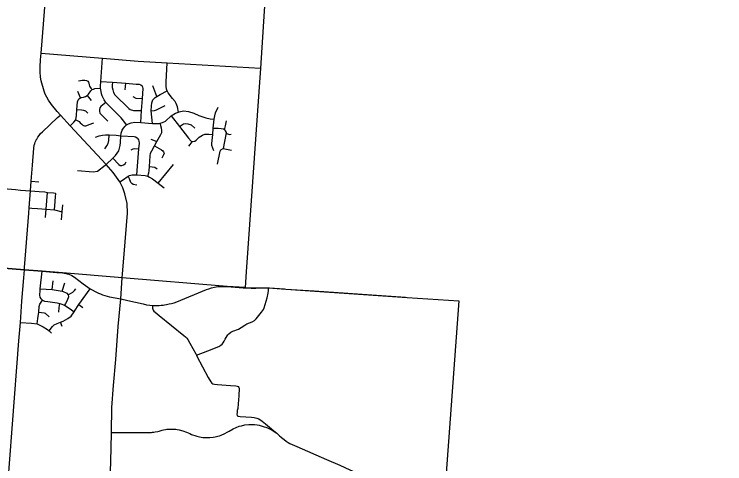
# Model space of a CAD drawing. Extents: x 1755200 to 1902939, y 644115 to 788070.
# Drawn here: x 1874924 to 1892450, y 692073 to 703156 of the extents above; entities that cross this region are included whole.
import ezdxf

# ---------------------------------------------------------------- set-up
doc = ezdxf.new("R2010")
doc.units = 0
for name, color, linetype in [('GM_X_City_Street', 7, 'Continuous'), ('GM_X_County', 7, 'Continuous'), ('GM_X_County_Road', 7, 'Continuous'), ('GM_X_Township', 7, 'Continuous')]:
    doc.layers.add(name, color=color, linetype=linetype)

msp = doc.modelspace()

# ---------------------------------------------------------------- linework, layer by layer
at = {"layer": 'GM_X_City_Street'}
for points in [[(1875565, 701798), (1875566, 701857), (1875576, 702030), (1875589, 702195), (1875611, 702499), (1875690, 703431), (1875693, 703461)], [(1875589, 702195), (1877103, 702076), (1877979, 701998), (1878695, 701955), (1880996, 701827)], [(1877696, 700430), (1877630, 700523), (1877566, 700602), (1877382, 700781), (1877218, 700944), (1877185, 700978), (1877141, 701046), (1877097, 701140), (1877078, 701195), (1877065, 701254), (1877051, 701329), (1877051, 701381), (1877058, 701497), (1877103, 702076)], [(1878977, 700745), (1878949, 700871), (1878921, 700959), (1878890, 701006), (1878831, 701075), (1878722, 701218), (1878699, 701268), (1878680, 701311), (1878670, 701385), (1878670, 701492), (1878677, 701644), (1878695, 701955)], [(1875980, 700761), (1875841, 700930), (1875769, 701034), (1875687, 701189), (1875663, 701256), (1875590, 701514), (1875572, 701605), (1875563, 701733), (1875565, 701798)], [(1876510, 701512), (1876558, 701525), (1876597, 701530), (1876664, 701529), (1876710, 701521), (1876736, 701502), (1876753, 701480), (1876764, 701455), (1876774, 701412), (1876784, 701384), (1876816, 701329), (1876843, 701297)], [(1877058, 701497), (1877350, 701477), (1877678, 701455), (1877934, 701435), (1878004, 701428), (1878046, 701413), (1878077, 701387)], [(1877350, 701477), (1877342, 701396), (1877344, 701347), (1877353, 701289), (1877374, 701224), (1877405, 701168), (1877749, 700829), (1877787, 700808), (1877867, 700786), (1878065, 700781)], [(1877664, 701293), (1877678, 701455)], [(1878049, 700484), (1878065, 700781), (1878086, 701076), (1878105, 701321), (1878093, 701361), (1878077, 701387)], [(1878439, 701127), (1878340, 701388)], [(1876307, 700408), (1876396, 700492), (1876441, 700552), (1876459, 700657), (1876471, 700808), (1876486, 700997), (1876498, 701040), (1876522, 701071), (1876558, 701094), (1876584, 701100), (1876634, 701111), (1876686, 701131), (1876726, 701151), (1876758, 701188), (1876813, 701266), (1876843, 701297), (1876876, 701311), (1876911, 701321), (1877051, 701329)], [(1876558, 701094), (1876497, 701251)], [(1878338, 700465), (1878303, 700775), (1878312, 700886), (1878320, 700974), (1878347, 701049), (1878401, 701106), (1878439, 701127), (1878526, 701176), (1878699, 701268)], [(1876726, 701151), (1876826, 701027)], [(1877852, 701125), (1877921, 701086), (1878086, 701076)], [(1877185, 700978), (1877104, 700917), (1877057, 700878), (1877038, 700849), (1877026, 700803), (1877025, 700762), (1877040, 700716), (1877068, 700681), (1877237, 700517)], [(1878303, 700775), (1878388, 700782), (1878434, 700797), (1878646, 700903)], [(1879845, 699790), (1879796, 699921), (1879795, 699972), (1879819, 700191), (1879833, 700349), (1879853, 700566), (1879871, 700653), (1879890, 700725), (1879957, 700866)], [(1875469, 700056), (1875481, 700077), (1875509, 700124), (1875542, 700170), (1875576, 700213), (1875618, 700257), (1875996, 700608), (1876064, 700668), (1875984, 700755), (1875980, 700761)], [(1876471, 700808), (1876583, 700798), (1876630, 700793), (1876654, 700786), (1876684, 700773), (1876719, 700743), (1876744, 700713)], [(1877165, 699434), (1877191, 699455), (1877354, 699608), (1877421, 699672), (1877502, 699786), (1877539, 699920), (1877544, 699994), (1877557, 700162), (1877565, 700221), (1877589, 700294), (1877619, 700351), (1877657, 700395), (1877696, 700430), (1877741, 700455), (1877810, 700482), (1877898, 700495), (1878049, 700484), (1878338, 700465), (1878412, 700458), (1878491, 700464), (1878528, 700470), (1878580, 700486), (1878656, 700522), (1878796, 700649), (1878902, 700717), (1878977, 700745), (1878990, 700750), (1879102, 700771), (1879222, 700761), (1879353, 700714), (1879480, 700663), (1879652, 700600), (1879759, 700577), (1879853, 700566)], [(1877596, 696754), (1877635, 697244), (1877717, 698254), (1877713, 698490), (1877656, 698728), (1877603, 698875), (1877533, 699027), (1877367, 699254), (1877191, 699455), (1876307, 700408), (1876064, 700668)], [(1876441, 700552), (1876493, 700528), (1876525, 700510), (1876554, 700481), (1876589, 700442), (1876614, 700420), (1876635, 700410), (1876658, 700403), (1876687, 700403), (1876713, 700411), (1876774, 700434), (1876889, 700479)], [(1878796, 700649), (1879001, 700386), (1879221, 700104), (1879285, 700030), (1879321, 700021)], [(1880112, 700311), (1880116, 700342), (1880135, 700401), (1880163, 700529)], [(1878218, 699160), (1878243, 699244), (1878254, 699298), (1878261, 699401), (1878274, 699664), (1878289, 699728), (1878316, 699791), (1878382, 699908), (1878439, 700016), (1878540, 700192), (1878562, 700244), (1878567, 700295), (1878561, 700348), (1878528, 700470)], [(1879001, 700386), (1879102, 700453), (1879158, 700466), (1879210, 700454), (1879289, 700425), (1879375, 700351)], [(1879833, 700349), (1879956, 700347), (1880030, 700337), (1880084, 700332), (1880112, 700311), (1880131, 700285), (1880148, 700241), (1880155, 700231), (1880165, 700218), (1880227, 700193), (1880279, 700196)], [(1876932, 700121), (1877017, 700158), (1877098, 700178), (1877175, 700184), (1877264, 700185), (1877438, 700174), (1877557, 700162), (1877565, 700162)], [(1877158, 699839), (1877206, 699912), (1877239, 699972), (1877255, 700045), (1877264, 700185)], [(1877565, 700162), (1877881, 700138), (1877919, 700130), (1877953, 700111), (1877979, 700088)], [(1879321, 700021), (1879377, 700026), (1879409, 700050), (1879487, 700128), (1879568, 700177), (1879624, 700196), (1879722, 700196), (1879819, 700191)], [(1880155, 700231), (1880078, 699846), (1880283, 699803)], [(1875179, 696910), (1875282, 698254), (1875293, 698383), (1875325, 698801), (1875344, 699037), (1875375, 699434), (1875410, 699855), (1875420, 699924), (1875424, 699945), (1875432, 699972), (1875442, 700004), (1875458, 700036), (1875465, 700049), (1875469, 700056)], [(1877951, 699195), (1878002, 699838), (1878013, 699977), (1878008, 700029), (1877997, 700061), (1877979, 700088)], [(1878297, 700079), (1878439, 700016)], [(1879233, 699907), (1879321, 700021)], [(1877806, 699814), (1877858, 699840), (1877888, 699846), (1878002, 699838)], [(1878382, 699908), (1878559, 699811), (1878592, 699792), (1878609, 699763), (1878619, 699730), (1878608, 699691), (1878564, 699605)], [(1879937, 699457), (1880001, 699782), (1880022, 699810), (1880078, 699846)], [(1877354, 699608), (1877501, 699451), (1877538, 699427), (1877581, 699423), (1877621, 699440), (1877660, 699471), (1877686, 699513)], [(1878478, 698988), (1878852, 699452)], [(1876484, 699300), (1876872, 699271), (1876982, 699284), (1877165, 699434)], [(1878261, 699401), (1878392, 699384), (1878449, 699344)], [(1877533, 699027), (1877593, 699066), (1877733, 699161), (1877767, 699178), (1877830, 699198), (1877879, 699200), (1877951, 699195), (1878156, 699176), (1878218, 699160), (1878261, 699139), (1878332, 699101), (1878478, 698988), (1878625, 698872)], [(1877950, 698944), (1877862, 698961), (1877828, 698980), (1877802, 699009), (1877769, 699095), (1877733, 699161)], [(1875344, 699037), (1875531, 699023)], [(1874063, 698907), (1874957, 698831)], [(1874957, 698831), (1875078, 698820), (1875325, 698801)], [(1875325, 698801), (1875536, 698783), (1875682, 698774), (1875744, 698764), (1875748, 698764)], [(1875693, 698141), (1875710, 698351), (1875744, 698764)], [(1875748, 698764), (1875890, 698755), (1875933, 698747), (1875954, 698730)], [(1875920, 698334), (1875937, 698540), (1875946, 698661), (1875954, 698730)], [(1876092, 698084), (1876108, 698286), (1876120, 698454)], [(1875293, 698383), (1875355, 698375), (1875499, 698366), (1875710, 698351), (1875920, 698334), (1876108, 698286)], [(1869895, 697274), (1871736, 697131), (1875175, 696856)], [(1874409, 686478), (1874480, 687499), (1874558, 688592), (1874608, 689305), (1874622, 689526), (1874627, 689590), (1874698, 690594), (1874737, 691097), (1874807, 692083), (1874880, 693048), (1875039, 695102), (1875078, 695560), (1875115, 696086), (1875158, 696658), (1875175, 696856)], [(1875175, 696856), (1875175, 696856), (1875179, 696910)], [(1875175, 696856), (1875611, 696821), (1875979, 696792)], [(1875621, 696109), (1875588, 696140), (1875567, 696179), (1875556, 696231), (1875564, 696345), (1875568, 696387), (1875611, 696821)], [(1875979, 696792), (1876119, 696782), (1876275, 696750), (1876344, 696719), (1876414, 696677), (1876629, 696512), (1876741, 696426), (1876796, 696389), (1876847, 696359), (1876920, 696319), (1877003, 696281), (1877053, 696259), (1877104, 696239), (1877157, 696223), (1877214, 696207), (1877273, 696193), (1877555, 696140)], [(1877360, 689471), (1877362, 689824), (1877353, 690101), (1877342, 690429), (1877333, 690844), (1877311, 691542), (1877303, 691855), (1877319, 692456), (1877323, 692848), (1877329, 693459), (1877371, 694006), (1877430, 694648), (1877491, 695456), (1877555, 696140), (1877589, 696661), (1877596, 696754)], [(1875858, 696367), (1875884, 696581)], [(1876107, 696331), (1876175, 696534)], [(1875568, 696387), (1875858, 696367), (1876107, 696331), (1876113, 696330), (1876222, 696278), (1876253, 696242), (1876254, 696236), (1876261, 696187), (1876230, 696095), (1876186, 696021), (1876164, 695982)], [(1876254, 696236), (1876366, 696305), (1876409, 696346), (1876445, 696385)], [(1876520, 695998), (1876520, 695998), (1876796, 696389)], [(1878337, 695974), (1878408, 695973), (1878497, 695976), (1878551, 695980), (1878596, 695985), (1878634, 695990), (1878684, 695999), (1878749, 696013), (1878805, 696026), (1878867, 696044), (1878936, 696068), (1879668, 696371), (1879722, 696390), (1879793, 696412), (1879868, 696428), (1879943, 696440), (1880029, 696445), (1880175, 696442), (1880568, 696412)], [(1879424, 694754), (1879696, 694856), (1879968, 694967), (1880020, 694996), (1880055, 695025), (1880076, 695052), (1880102, 695092), (1880120, 695126), (1880129, 695148), (1880149, 695183), (1880176, 695225), (1880197, 695255), (1880219, 695278), (1880269, 695315), (1880320, 695341), (1880457, 695396), (1880524, 695430), (1880609, 695489), (1880665, 695524), (1880725, 695551), (1880793, 695576), (1880850, 695606), (1880890, 695643), (1881022, 695809), (1881070, 695875), (1881092, 695915), (1881164, 696161), (1881190, 696279), (1881194, 696342), (1881199, 696408), (1881221, 696407)], [(1880568, 696412), (1880623, 696408), (1880772, 696401), (1880884, 696401), (1881199, 696408)], [(1881221, 696407), (1881588, 696384)], [(1881588, 696384), (1881620, 696382), (1882322, 696334)], [(1882322, 696334), (1884578, 696177)], [(1877555, 696140), (1877729, 696102), (1878102, 696015), (1878190, 695993), (1878267, 695980), (1878329, 695975)], [(1884578, 696177), (1884619, 696174), (1885889, 696091)], [(1875491, 695522), (1875508, 695655), (1875528, 695809), (1875542, 695947), (1875559, 696009), (1875621, 696109)], [(1875621, 696109), (1875671, 696084), (1875752, 696075), (1875981, 696044), (1876048, 696027), (1876075, 696020), (1876164, 695982), (1876168, 695980), (1876302, 695895), (1876402, 695821)], [(1875785, 695349), (1875870, 695457), (1875913, 695502), (1875987, 695533), (1876065, 695562), (1876134, 695588), (1876249, 695656), (1876330, 695716), (1876402, 695821), (1876429, 695861), (1876503, 695972), (1876520, 695998)], [(1876023, 695815), (1876031, 695923), (1876048, 696027)], [(1876520, 695998), (1876620, 695925)], [(1878329, 695975), (1878337, 695974), (1878337, 695910), (1878340, 695883), (1878349, 695858), (1878368, 695837), (1878397, 695811), (1878496, 695731), (1879104, 695238), (1879151, 695200), (1879181, 695166), (1879206, 695136), (1879258, 695046), (1879400, 694784), (1879424, 694754)], [(1875528, 695809), (1875665, 695796), (1875687, 695788), (1875787, 695699)], [(1875078, 695560), (1875354, 695541), (1875491, 695522), (1875640, 695446), (1875747, 695384), (1875785, 695349), (1875843, 695297)], [(1876107, 695454), (1876065, 695562)], [(1879424, 694754), (1879428, 694726), (1879712, 694203), (1879772, 694094), (1879799, 694062), (1879825, 694043), (1879861, 694036), (1879940, 694028), (1880258, 694003), (1880391, 693995), (1880422, 693990), (1880448, 693982), (1880466, 693958), (1880474, 693935), (1880462, 693751), (1880446, 693548), (1880436, 693437), (1880426, 693385), (1880421, 693336), (1880419, 693300), (1880423, 693265), (1880429, 693254), (1880441, 693248), (1880460, 693247), (1880496, 693242), (1880778, 693219), (1880846, 693211), (1880911, 693200), (1880957, 693182), (1881037, 693124), (1881119, 693060), (1881266, 692933), (1881327, 692885), (1881399, 692825)], [(1879298, 692799), (1879320, 692789), (1879375, 692769), (1879426, 692755), (1879496, 692737), (1879574, 692725), (1879626, 692721), (1879674, 692720), (1879714, 692721), (1879751, 692722), (1879834, 692730), (1879880, 692739), (1879949, 692756), (1879984, 692765), (1880027, 692781), (1880116, 692817), (1880178, 692849), (1880229, 692881), (1880321, 692936), (1880395, 692969), (1880471, 692997), (1880531, 693013), (1880609, 693030), (1880711, 693040), (1880774, 693043), (1880807, 693042), (1880847, 693041), (1880918, 693032), (1880967, 693022), (1881043, 693002), (1881088, 692988), (1881133, 692972), (1881185, 692951), (1881222, 692933), (1881285, 692900), (1881399, 692825)], [(1877323, 692848), (1877906, 692843), (1878179, 692842), (1878218, 692844), (1878272, 692845), (1878309, 692848), (1878339, 692850), (1878365, 692854), (1878399, 692859), (1878467, 692872), (1878498, 692881), (1878546, 692894), (1878576, 692902), (1878603, 692908), (1878652, 692918), (1878691, 692923), (1878729, 692927), (1878761, 692927), (1878802, 692927), (1878833, 692927), (1878881, 692927), (1878912, 692924), (1878947, 692918), (1878993, 692909), (1879086, 692887), (1879171, 692855), (1879257, 692816), (1879298, 692799)], [(1881399, 692825), (1881468, 692766), (1881511, 692730), (1881518, 692724)]]:
    msp.add_lwpolyline(points, dxfattribs=at)
at = {"layer": 'GM_X_County'}
msp.add_lwpolyline([(1892450, 730067), (1892092, 723948), (1892003, 722602), (1891818, 719820), (1890201, 719965), (1890151, 719240), (1889790, 714054), (1889730, 713187), (1889680, 712466), (1889514, 710092), (1889457, 709269), (1889273, 706617), (1886742, 706790), (1881354, 707158), (1881125, 703749), (1880996, 701827), (1880648, 696807), (1880621, 696420), (1881199, 696408), (1881620, 696382), (1884619, 696174), (1885889, 696091), (1885509, 690950)], dxfattribs=at)
at = {"layer": 'GM_X_County_Road'}
msp.add_lwpolyline([(1881518, 692724), (1881583, 692671), (1881631, 692631), (1881685, 692595), (1881726, 692572), (1881891, 692499), (1882624, 692180), (1882954, 692038), (1883203, 691927), (1883615, 691742), (1883635, 691733)], dxfattribs=at)
at = {"layer": 'GM_X_Township'}
msp.add_lwpolyline([(1880623, 696448), (1880621, 696420), (1880175, 696442), (1877589, 696661), (1876119, 696782), (1875611, 696821), (1875175, 696856), (1871736, 697131)], dxfattribs=at)

doc.saveas('drawing.dxf')
